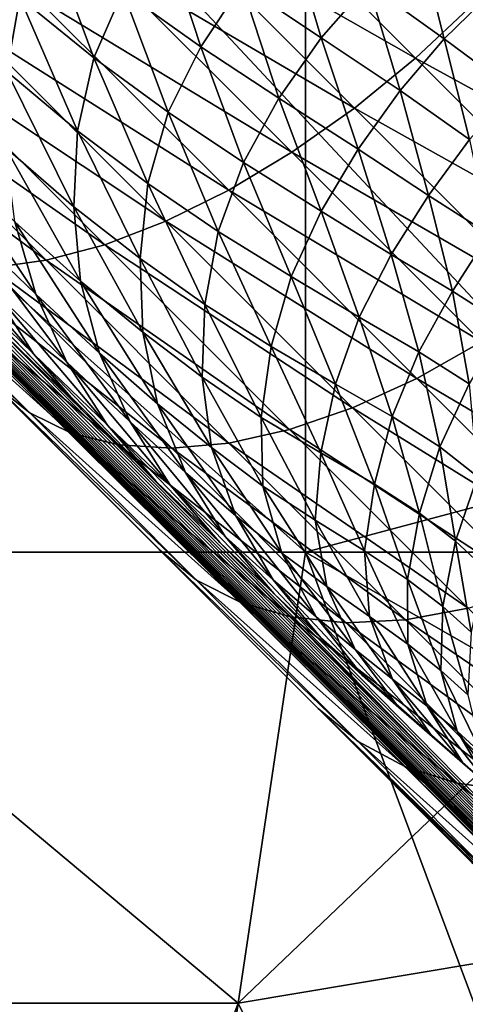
# Model space of a CAD drawing. Extents: x -0.3 to 0.3, y -0.266 to 0.266.
# Tile 237 of 430: x 0.133 to 0.142, y -0.195 to -0.176. Entities that reach past the tile are written whole.
import ezdxf

# ---------------------------------------------------------------- set-up
doc = ezdxf.new("R2010")
doc.units = 0

msp = doc.modelspace()

# ---------------------------------------------------------------- linework, layer by layer
for points in [[(0.13904, -0.189364, 0.684081), (0.110952, -0.161254, 0.7044), (0.061477, -0.111783, 0.659767)], [(0.175262, -0.224776, 0.584312), (0.13904, -0.189364, 0.684081), (0.061477, -0.111783, 0.659767)], [(0.175262, -0.224776, 0.584312), (0.061477, -0.111783, 0.659767), (0.073212, -0.1233, 0.639939)], [(0.175262, -0.224776, 0.584312), (0.073212, -0.1233, 0.639939), (0.0752, -0.125267, 0.637953)], [(0.175262, -0.224776, 0.584312), (0.0752, -0.125267, 0.637953), (0.077147, -0.127193, 0.635977)], [(0.175262, -0.224776, 0.584312), (0.077147, -0.127193, 0.635977), (0.079052, -0.129077, 0.634012)], [(0.175262, -0.224776, 0.584312), (0.079052, -0.129077, 0.634012), (0.080917, -0.130921, 0.63206)], [(0.175262, -0.224776, 0.584312), (0.080917, -0.130921, 0.63206), (0.082743, -0.132727, 0.630117)], [(0.175262, -0.224776, 0.584312), (0.082743, -0.132727, 0.630117), (0.08453, -0.134494, 0.628184)], [(0.175262, -0.224776, 0.584312), (0.08453, -0.134494, 0.628184), (0.086383, -0.136326, 0.626145)], [(0.175262, -0.224776, 0.584312), (0.086383, -0.136326, 0.626145), (0.095262, -0.145097, 0.615906)], [(0.175262, -0.224776, 0.584312), (0.095262, -0.145097, 0.615906), (0.101112, -0.15087, 0.608537)], [(0.175262, -0.224776, 0.584312), (0.101112, -0.15087, 0.608537), (0.106393, -0.156075, 0.601386)], [(0.106393, -0.156075, 0.601386), (0.111163, -0.160772, 0.594416), (0.175262, -0.224776, 0.584312)], [(0.111163, -0.160772, 0.594416), (0.115452, -0.16499, 0.587633), (0.175262, -0.224776, 0.584312)], [(0.13904, -0.189364, 0.684081), (0.12593, -0.176241, 0.696484), (0.110952, -0.161254, 0.7044)], [(0.126899, -0.186298, 0.774089), (0.133506, -0.172146, 0.77411), (0.121613, -0.161532, 0.77299)], [(0.126899, -0.175684, 0.711843), (0.138792, -0.163301, 0.711831), (0.138792, -0.186298, 0.711681)], [(0.145399, -0.184529, 0.711681), (0.138792, -0.163301, 0.711831), (0.150684, -0.16507, 0.711756)], [(0.145399, -0.184529, 0.711681), (0.138792, -0.186298, 0.711681), (0.138792, -0.163301, 0.711831)], [(0.115452, -0.16499, 0.587633), (0.119288, -0.168757, 0.58104), (0.175262, -0.224776, 0.584312)], [(0.119288, -0.168757, 0.58104), (0.122701, -0.172103, 0.574642), (0.175262, -0.224776, 0.584312)], [(0.14672, -0.186298, 0.775493), (0.150684, -0.170377, 0.775339), (0.141434, -0.172146, 0.774677)], [(0.122701, -0.172103, 0.574642), (0.125718, -0.175054, 0.568446), (0.175262, -0.224776, 0.584312)], [(0.14672, -0.186298, 0.775493), (0.133506, -0.172146, 0.77411), (0.126899, -0.186298, 0.774089)], [(0.128357, -0.172109, 0.707596), (0.132268, -0.17602, 0.704966), (0.133467, -0.175381, 0.705743)], [(0.133506, -0.172146, 0.77411), (0.14672, -0.186298, 0.775493), (0.141434, -0.172146, 0.774677)], [(0.135893, -0.173724, 0.706811), (0.14095, -0.176607, 0.704078), (0.137079, -0.172736, 0.707084)], [(0.137079, -0.172736, 0.707084), (0.14095, -0.176607, 0.704078), (0.142094, -0.175536, 0.704167)], [(0.134682, -0.174611, 0.706361), (0.139753, -0.177585, 0.703814), (0.135893, -0.173724, 0.706811)], [(0.135893, -0.173724, 0.706811), (0.139753, -0.177585, 0.703814), (0.14095, -0.176607, 0.704078)], [(0.132935, -0.176868, 0.537882), (0.131693, -0.174084, 0.542188), (0.13319, -0.175418, 0.537558)], [(0.134636, -0.176597, 0.533283), (0.13319, -0.175418, 0.537558), (0.133703, -0.174083, 0.537333)], [(0.134636, -0.176597, 0.533283), (0.133703, -0.174083, 0.537333), (0.135211, -0.17529, 0.533134)], [(0.136736, -0.176382, 0.529224), (0.135211, -0.17529, 0.533134), (0.135978, -0.174068, 0.533048)], [(0.136736, -0.176382, 0.529224), (0.135978, -0.174068, 0.533048), (0.137543, -0.175171, 0.52918)], [(0.1391, -0.176208, 0.525613), (0.137543, -0.175171, 0.52918), (0.138471, -0.174088, 0.529176)], [(0.1391, -0.176208, 0.525613), (0.138471, -0.174088, 0.529176), (0.140021, -0.175154, 0.525622)], [(0.141512, -0.17623, 0.52234), (0.140021, -0.175154, 0.525622), (0.140997, -0.174185, 0.52564)], [(0.141512, -0.17623, 0.52234), (0.140997, -0.174185, 0.52564), (0.142472, -0.175288, 0.52236)], [(0.133467, -0.175381, 0.705743), (0.138524, -0.178453, 0.703378), (0.134682, -0.174611, 0.706361)], [(0.134682, -0.174611, 0.706361), (0.138524, -0.178453, 0.703378), (0.139753, -0.177585, 0.703814)], [(0.125718, -0.175054, 0.568446), (0.128367, -0.177641, 0.562462), (0.175262, -0.224776, 0.584312)], [(0.13827, -0.177394, 0.52563), (0.136736, -0.176382, 0.529224), (0.137543, -0.175171, 0.52918)], [(0.13827, -0.177394, 0.52563), (0.137543, -0.175171, 0.52918), (0.1391, -0.176208, 0.525613)], [(0.140645, -0.177243, 0.522339), (0.1391, -0.176208, 0.525613), (0.140021, -0.175154, 0.525622)], [(0.140645, -0.177243, 0.522339), (0.140021, -0.175154, 0.525622), (0.141512, -0.17623, 0.52234)], [(0.136098, -0.177663, 0.529312), (0.134636, -0.176597, 0.533283), (0.135211, -0.17529, 0.533134)], [(0.136098, -0.177663, 0.529312), (0.135211, -0.17529, 0.533134), (0.136736, -0.176382, 0.529224)], [(0.142878, -0.177238, 0.519286), (0.141512, -0.17623, 0.52234), (0.142472, -0.175288, 0.52236)], [(0.132268, -0.17602, 0.704966), (0.137284, -0.179198, 0.702779), (0.133467, -0.175381, 0.705743)], [(0.134322, -0.178035, 0.53353), (0.132935, -0.176868, 0.537882), (0.13319, -0.175418, 0.537558)], [(0.134322, -0.178035, 0.53353), (0.13319, -0.175418, 0.537558), (0.134636, -0.176597, 0.533283)], [(0.133467, -0.175381, 0.705743), (0.137284, -0.179198, 0.702779), (0.138524, -0.178453, 0.703378)], [(0.14095, -0.176607, 0.704078), (0.145841, -0.179284, 0.700842), (0.142094, -0.175536, 0.704167)], [(0.126899, -0.186298, 0.711754), (0.126899, -0.175684, 0.711843), (0.138792, -0.186298, 0.711681)], [(0.131105, -0.176517, 0.704044), (0.136053, -0.179806, 0.702027), (0.132268, -0.17602, 0.704966)], [(0.132268, -0.17602, 0.704966), (0.136053, -0.179806, 0.702027), (0.137284, -0.179198, 0.702779)], [(0.13904, -0.189364, 0.684081), (0.132701, -0.183018, 0.690856), (0.12593, -0.176241, 0.696484)], [(0.139823, -0.178394, 0.522347), (0.13827, -0.177394, 0.52563), (0.1391, -0.176208, 0.525613)], [(0.139823, -0.178394, 0.522347), (0.1391, -0.176208, 0.525613), (0.140645, -0.177243, 0.522339)], [(0.142006, -0.178203, 0.519278), (0.140645, -0.177243, 0.522339), (0.141512, -0.17623, 0.52234)], [(0.142006, -0.178203, 0.519278), (0.141512, -0.17623, 0.52234), (0.142878, -0.177238, 0.519286)], [(0.129999, -0.176865, 0.702992), (0.134853, -0.180266, 0.701134), (0.131105, -0.176517, 0.704044)], [(0.131105, -0.176517, 0.704044), (0.134853, -0.180266, 0.701134), (0.136053, -0.179806, 0.702027)], [(0.137577, -0.178652, 0.525673), (0.136098, -0.177663, 0.529312), (0.136736, -0.176382, 0.529224)], [(0.137577, -0.178652, 0.525673), (0.136736, -0.176382, 0.529224), (0.13827, -0.177394, 0.52563)], [(0.135699, -0.179066, 0.529481), (0.134322, -0.178035, 0.53353), (0.134636, -0.176597, 0.533283)], [(0.135699, -0.179066, 0.529481), (0.134636, -0.176597, 0.533283), (0.136098, -0.177663, 0.529312)], [(0.139753, -0.177585, 0.703814), (0.144694, -0.180351, 0.700756), (0.14095, -0.176607, 0.704078)], [(0.14095, -0.176607, 0.704078), (0.144694, -0.180351, 0.700756), (0.145841, -0.179284, 0.700842)], [(0.128969, -0.177057, 0.70183), (0.133705, -0.180572, 0.700115), (0.129999, -0.176865, 0.702992)], [(0.129999, -0.176865, 0.702992), (0.133705, -0.180572, 0.700115), (0.134853, -0.180266, 0.701134)], [(0.134247, -0.179522, 0.533856), (0.132905, -0.178356, 0.538275), (0.132935, -0.176868, 0.537882)], [(0.134247, -0.179522, 0.533856), (0.132935, -0.176868, 0.537882), (0.134322, -0.178035, 0.53353)], [(0.128969, -0.177057, 0.70183), (0.132627, -0.180717, 0.698989), (0.133705, -0.180572, 0.700115)], [(0.1412, -0.179302, 0.519286), (0.139823, -0.178394, 0.522347), (0.140645, -0.177243, 0.522339)], [(0.1412, -0.179302, 0.519286), (0.140645, -0.177243, 0.522339), (0.142006, -0.178203, 0.519278)], [(0.139097, -0.179605, 0.522362), (0.137577, -0.178652, 0.525673), (0.13827, -0.177394, 0.52563)], [(0.139097, -0.179605, 0.522362), (0.13827, -0.177394, 0.52563), (0.139823, -0.178394, 0.522347)], [(0.128367, -0.177641, 0.562462), (0.130677, -0.179891, 0.556698), (0.175262, -0.224776, 0.584312)], [(0.137076, -0.180006, 0.525768), (0.135699, -0.179066, 0.529481), (0.136098, -0.177663, 0.529312)], [(0.137076, -0.180006, 0.525768), (0.136098, -0.177663, 0.529312), (0.137577, -0.178652, 0.525673)], [(0.138524, -0.178453, 0.703378), (0.143487, -0.181318, 0.700501), (0.139753, -0.177585, 0.703814)], [(0.139753, -0.177585, 0.703814), (0.143487, -0.181318, 0.700501), (0.144694, -0.180351, 0.700756)], [(0.135547, -0.180538, 0.529738), (0.134247, -0.179522, 0.533856), (0.134322, -0.178035, 0.53353)], [(0.135547, -0.180538, 0.529738), (0.134322, -0.178035, 0.53353), (0.135699, -0.179066, 0.529481)], [(0.142392, -0.180059, 0.516447), (0.1412, -0.179302, 0.519286), (0.142006, -0.178203, 0.519278)], [(0.134379, -0.180979, 0.534228), (0.13309, -0.179818, 0.538721), (0.132905, -0.178356, 0.538275)], [(0.134379, -0.180979, 0.534228), (0.132905, -0.178356, 0.538275), (0.134247, -0.179522, 0.533856)], [(0.137284, -0.179198, 0.702779), (0.14224, -0.18217, 0.700082), (0.138524, -0.178453, 0.703378)], [(0.138524, -0.178453, 0.703378), (0.14224, -0.18217, 0.700082), (0.143487, -0.181318, 0.700501)], [(0.140469, -0.180458, 0.519292), (0.139097, -0.179605, 0.522362), (0.139823, -0.178394, 0.522347)], [(0.140469, -0.180458, 0.519292), (0.139823, -0.178394, 0.522347), (0.1412, -0.179302, 0.519286)], [(0.1335, -0.181233, 0.539218), (0.132071, -0.179863, 0.544073), (0.131657, -0.178458, 0.543519)], [(0.1335, -0.181233, 0.539218), (0.131657, -0.178458, 0.543519), (0.13309, -0.179818, 0.538721)], [(0.138506, -0.180892, 0.5224), (0.137076, -0.180006, 0.525768), (0.137577, -0.178652, 0.525673)], [(0.138506, -0.180892, 0.5224), (0.137577, -0.178652, 0.525673), (0.139097, -0.179605, 0.522362)], [(0.136816, -0.181437, 0.525946), (0.135547, -0.180538, 0.529738), (0.135699, -0.179066, 0.529481)], [(0.136816, -0.181437, 0.525946), (0.135699, -0.179066, 0.529481), (0.137076, -0.180006, 0.525768)], [(0.136053, -0.179806, 0.702027), (0.140975, -0.18289, 0.699504), (0.137284, -0.179198, 0.702779)], [(0.137284, -0.179198, 0.702779), (0.140975, -0.18289, 0.699504), (0.14224, -0.18217, 0.700082)], [(0.141674, -0.181175, 0.516466), (0.140469, -0.180458, 0.519292), (0.1412, -0.179302, 0.519286)], [(0.141674, -0.181175, 0.516466), (0.1412, -0.179302, 0.519286), (0.142392, -0.180059, 0.516447)], [(0.133454, -0.182404, 0.545268), (0.131755, -0.180759, 0.550492), (0.130994, -0.179559, 0.549827)], [(0.133454, -0.182404, 0.545268), (0.130994, -0.179559, 0.549827), (0.132675, -0.181186, 0.54466)], [(0.135597, -0.181983, 0.530036), (0.134379, -0.180979, 0.534228), (0.134247, -0.179522, 0.533856)], [(0.135597, -0.181983, 0.530036), (0.134247, -0.179522, 0.533856), (0.135547, -0.180538, 0.529738)], [(0.139841, -0.181688, 0.51931), (0.138506, -0.180892, 0.5224), (0.139097, -0.179605, 0.522362)], [(0.139841, -0.181688, 0.51931), (0.139097, -0.179605, 0.522362), (0.140469, -0.180458, 0.519292)], [(0.129372, -0.179686, 0.693811), (0.132701, -0.183018, 0.690856), (0.133382, -0.183566, 0.692159)], [(0.129372, -0.179686, 0.693811), (0.133382, -0.183566, 0.692159), (0.129998, -0.180179, 0.695163)], [(0.134853, -0.180266, 0.701134), (0.139714, -0.183468, 0.698778), (0.136053, -0.179806, 0.702027)], [(0.136053, -0.179806, 0.702027), (0.139714, -0.183468, 0.698778), (0.140975, -0.18289, 0.699504)], [(0.130677, -0.179891, 0.556698), (0.132676, -0.181832, 0.551169), (0.175262, -0.224776, 0.584312)], [(0.134113, -0.182571, 0.539751), (0.132675, -0.181186, 0.54466), (0.132071, -0.179863, 0.544073)], [(0.134113, -0.182571, 0.539751), (0.132071, -0.179863, 0.544073), (0.1335, -0.181233, 0.539218)], [(0.134749, -0.182394, 0.534653), (0.1335, -0.181233, 0.539218), (0.13309, -0.179818, 0.538721)], [(0.134749, -0.182394, 0.534653), (0.13309, -0.179818, 0.538721), (0.134379, -0.180979, 0.534228)], [(0.129998, -0.180179, 0.695163), (0.133382, -0.183566, 0.692159), (0.134195, -0.183959, 0.69344)], [(0.129998, -0.180179, 0.695163), (0.134195, -0.183959, 0.69344), (0.130758, -0.180519, 0.696491)], [(0.138117, -0.182263, 0.522502), (0.136816, -0.181437, 0.525946), (0.137076, -0.180006, 0.525768)], [(0.138117, -0.182263, 0.522502), (0.137076, -0.180006, 0.525768), (0.138506, -0.180892, 0.5224)], [(0.142685, -0.181822, 0.513842), (0.141674, -0.181175, 0.516466), (0.142392, -0.180059, 0.516447)], [(0.133705, -0.180572, 0.700115), (0.138478, -0.183892, 0.697917), (0.134853, -0.180266, 0.701134)], [(0.134853, -0.180266, 0.701134), (0.138478, -0.183892, 0.697917), (0.139714, -0.183468, 0.698778)], [(0.130758, -0.180519, 0.696491), (0.134195, -0.183959, 0.69344), (0.135129, -0.18419, 0.694677)], [(0.130758, -0.180519, 0.696491), (0.135129, -0.18419, 0.694677), (0.131639, -0.180699, 0.697774)], [(0.132627, -0.180717, 0.698989), (0.137289, -0.184157, 0.696935), (0.133705, -0.180572, 0.700115)], [(0.133705, -0.180572, 0.700115), (0.137289, -0.184157, 0.696935), (0.138478, -0.183892, 0.697917)], [(0.136765, -0.182862, 0.526172), (0.135597, -0.181983, 0.530036), (0.135547, -0.180538, 0.529738)], [(0.136765, -0.182862, 0.526172), (0.135547, -0.180538, 0.529738), (0.136816, -0.181437, 0.525946)], [(0.141013, -0.182364, 0.51648), (0.139841, -0.181688, 0.51931), (0.140469, -0.180458, 0.519292)], [(0.141013, -0.182364, 0.51648), (0.140469, -0.180458, 0.519292), (0.141674, -0.181175, 0.516466)], [(0.131639, -0.180699, 0.697774), (0.135129, -0.18419, 0.694677), (0.136166, -0.184257, 0.695849)], [(0.131639, -0.180699, 0.697774), (0.136166, -0.184257, 0.695849), (0.132627, -0.180717, 0.698989)], [(0.134395, -0.183495, 0.545887), (0.132676, -0.181832, 0.551169), (0.131755, -0.180759, 0.550492)], [(0.134395, -0.183495, 0.545887), (0.131755, -0.180759, 0.550492), (0.133454, -0.182404, 0.545268)], [(0.132627, -0.180717, 0.698989), (0.136166, -0.184257, 0.695849), (0.137289, -0.184157, 0.696935)], [(0.139377, -0.183, 0.519376), (0.138117, -0.182263, 0.522502), (0.138506, -0.180892, 0.5224)], [(0.139377, -0.183, 0.519376), (0.138506, -0.180892, 0.5224), (0.139841, -0.181688, 0.51931)], [(0.135887, -0.183387, 0.530387), (0.134749, -0.182394, 0.534653), (0.134379, -0.180979, 0.534228)], [(0.135887, -0.183387, 0.530387), (0.134379, -0.180979, 0.534228), (0.135597, -0.181983, 0.530036)], [(0.134906, -0.183804, 0.540305), (0.133454, -0.182404, 0.545268), (0.132675, -0.181186, 0.54466)], [(0.134906, -0.183804, 0.540305), (0.132675, -0.181186, 0.54466), (0.134113, -0.182571, 0.539751)], [(0.13535, -0.183741, 0.535127), (0.134113, -0.182571, 0.539751), (0.1335, -0.181233, 0.539218)], [(0.13535, -0.183741, 0.535127), (0.1335, -0.181233, 0.539218), (0.134749, -0.182394, 0.534653)], [(0.141999, -0.182994, 0.513886), (0.141013, -0.182364, 0.51648), (0.141674, -0.181175, 0.516466)], [(0.141999, -0.182994, 0.513886), (0.141674, -0.181175, 0.516466), (0.142685, -0.181822, 0.513842)], [(0.137924, -0.183653, 0.522653), (0.136765, -0.182862, 0.526172), (0.136816, -0.181437, 0.525946)], [(0.137924, -0.183653, 0.522653), (0.136816, -0.181437, 0.525946), (0.138117, -0.182263, 0.522502)], [(0.140493, -0.183633, 0.516532), (0.139377, -0.183, 0.519376), (0.139841, -0.181688, 0.51931)], [(0.140493, -0.183633, 0.516532), (0.139841, -0.181688, 0.51931), (0.141013, -0.182364, 0.51648)], [(0.132676, -0.181832, 0.551169), (0.134395, -0.183495, 0.545887), (0.175262, -0.224776, 0.584312)], [(0.136948, -0.184244, 0.526445), (0.135887, -0.183387, 0.530387), (0.135597, -0.181983, 0.530036)], [(0.136948, -0.184244, 0.526445), (0.135597, -0.181983, 0.530036), (0.136765, -0.182862, 0.526172)], [(0.139092, -0.184351, 0.519485), (0.137924, -0.183653, 0.522653), (0.138117, -0.182263, 0.522502)], [(0.139092, -0.184351, 0.519485), (0.138117, -0.182263, 0.522502), (0.139377, -0.183, 0.519376)], [(0.140975, -0.18289, 0.699504), (0.145831, -0.18576, 0.69647), (0.14224, -0.18217, 0.700082)], [(0.135862, -0.18491, 0.540869), (0.134395, -0.183495, 0.545887), (0.133454, -0.182404, 0.545268)], [(0.135862, -0.18491, 0.540869), (0.133454, -0.182404, 0.545268), (0.134906, -0.183804, 0.540305)], [(0.136438, -0.184734, 0.530796), (0.13535, -0.183741, 0.535127), (0.134749, -0.182394, 0.534653)], [(0.136438, -0.184734, 0.530796), (0.134749, -0.182394, 0.534653), (0.135887, -0.183387, 0.530387)], [(0.141426, -0.184232, 0.513957), (0.140493, -0.183633, 0.516532), (0.141013, -0.182364, 0.51648)], [(0.141426, -0.184232, 0.513957), (0.141013, -0.182364, 0.51648), (0.141999, -0.182994, 0.513886)], [(0.136144, -0.184987, 0.535626), (0.134906, -0.183804, 0.540305), (0.134113, -0.182571, 0.539751)], [(0.136144, -0.184987, 0.535626), (0.134113, -0.182571, 0.539751), (0.13535, -0.183741, 0.535127)], [(0.137956, -0.184999, 0.522844), (0.136948, -0.184244, 0.526445), (0.136765, -0.182862, 0.526172)], [(0.137956, -0.184999, 0.522844), (0.136765, -0.182862, 0.526172), (0.137924, -0.183653, 0.522653)], [(0.139714, -0.183468, 0.698778), (0.144543, -0.186458, 0.695916), (0.140975, -0.18289, 0.699504)], [(0.140975, -0.18289, 0.699504), (0.144543, -0.186458, 0.695916), (0.145831, -0.18576, 0.69647)], [(0.132701, -0.183018, 0.690856), (0.135923, -0.186244, 0.687614), (0.136655, -0.186843, 0.688865)], [(0.132701, -0.183018, 0.690856), (0.136655, -0.186843, 0.688865), (0.133382, -0.183566, 0.692159)], [(0.13904, -0.189364, 0.684081), (0.135923, -0.186244, 0.687614), (0.132701, -0.183018, 0.690856)], [(0.140144, -0.184961, 0.516631), (0.139092, -0.184351, 0.519485), (0.139377, -0.183, 0.519376)], [(0.140144, -0.184961, 0.516631), (0.139377, -0.183, 0.519376), (0.140493, -0.183633, 0.516532)], [(0.142165, -0.18481, 0.511687), (0.141426, -0.184232, 0.513957), (0.141999, -0.182994, 0.513886)], [(0.137425, -0.185581, 0.526789), (0.136438, -0.184734, 0.530796), (0.135887, -0.183387, 0.530387)], [(0.137425, -0.185581, 0.526789), (0.135887, -0.183387, 0.530387), (0.136948, -0.184244, 0.526445)], [(0.138478, -0.183892, 0.697917), (0.143253, -0.187007, 0.695219), (0.139714, -0.183468, 0.698778)], [(0.139714, -0.183468, 0.698778), (0.143253, -0.187007, 0.695219), (0.144543, -0.186458, 0.695916)], [(0.133382, -0.183566, 0.692159), (0.136655, -0.186843, 0.688865), (0.13752, -0.187286, 0.690095)], [(0.133382, -0.183566, 0.692159), (0.13752, -0.187286, 0.690095), (0.134195, -0.183959, 0.69344)], [(0.134395, -0.183495, 0.545887), (0.135862, -0.18491, 0.540869), (0.175262, -0.224776, 0.584312)], [(0.138978, -0.185669, 0.519616), (0.137956, -0.184999, 0.522844), (0.137924, -0.183653, 0.522653)], [(0.138978, -0.185669, 0.519616), (0.137924, -0.183653, 0.522653), (0.139092, -0.184351, 0.519485)], [(0.141026, -0.185532, 0.514078), (0.140144, -0.184961, 0.516631), (0.140493, -0.183633, 0.516532)], [(0.141026, -0.185532, 0.514078), (0.140493, -0.183633, 0.516532), (0.141426, -0.184232, 0.513957)], [(0.137108, -0.186106, 0.536139), (0.135862, -0.18491, 0.540869), (0.134906, -0.183804, 0.540305)], [(0.137108, -0.186106, 0.536139), (0.134906, -0.183804, 0.540305), (0.136144, -0.184987, 0.535626)], [(0.137212, -0.185988, 0.531242), (0.136144, -0.184987, 0.535626), (0.13535, -0.183741, 0.535127)], [(0.137212, -0.185988, 0.531242), (0.13535, -0.183741, 0.535127), (0.136438, -0.184734, 0.530796)], [(0.134195, -0.183959, 0.69344), (0.13752, -0.187286, 0.690095), (0.138503, -0.187567, 0.691282)], [(0.134195, -0.183959, 0.69344), (0.138503, -0.187567, 0.691282), (0.135129, -0.18419, 0.694677)], [(0.137289, -0.184157, 0.696935), (0.141982, -0.187397, 0.694392), (0.138478, -0.183892, 0.697917)], [(0.138478, -0.183892, 0.697917), (0.141982, -0.187397, 0.694392), (0.143253, -0.187007, 0.695219)], [(0.135129, -0.18419, 0.694677), (0.138503, -0.187567, 0.691282), (0.139587, -0.18768, 0.692407)], [(0.135129, -0.18419, 0.694677), (0.139587, -0.18768, 0.692407), (0.136166, -0.184257, 0.695849)], [(0.136166, -0.184257, 0.695849), (0.140753, -0.187623, 0.693449), (0.137289, -0.184157, 0.696935)], [(0.138323, -0.186317, 0.523123), (0.137425, -0.185581, 0.526789), (0.136948, -0.184244, 0.526445)], [(0.138323, -0.186317, 0.523123), (0.136948, -0.184244, 0.526445), (0.137956, -0.184999, 0.522844)], [(0.137289, -0.184157, 0.696935), (0.140753, -0.187623, 0.693449), (0.141982, -0.187397, 0.694392)], [(0.141733, -0.186078, 0.51186), (0.141026, -0.185532, 0.514078), (0.141426, -0.184232, 0.513957)], [(0.141733, -0.186078, 0.51186), (0.141426, -0.184232, 0.513957), (0.142165, -0.18481, 0.511687)], [(0.136166, -0.184257, 0.695849), (0.139587, -0.18768, 0.692407), (0.140753, -0.187623, 0.693449)], [(0.139947, -0.186271, 0.516746), (0.138978, -0.185669, 0.519616), (0.139092, -0.184351, 0.519485)], [(0.139947, -0.186271, 0.516746), (0.139092, -0.184351, 0.519485), (0.140144, -0.184961, 0.516631)], [(0.138792, -0.186298, 0.711681), (0.145399, -0.184529, 0.711681), (0.148041, -0.191605, 0.711628)], [(0.138158, -0.186837, 0.527185), (0.137212, -0.185988, 0.531242), (0.136438, -0.184734, 0.530796)], [(0.138158, -0.186837, 0.527185), (0.136438, -0.184734, 0.530796), (0.137425, -0.185581, 0.526789)], [(0.142301, -0.186609, 0.510003), (0.141733, -0.186078, 0.51186), (0.142165, -0.18481, 0.511687)], [(0.135862, -0.18491, 0.540869), (0.137108, -0.186106, 0.536139), (0.175262, -0.224776, 0.584312)], [(0.138173, -0.187117, 0.531708), (0.137108, -0.186106, 0.536139), (0.136144, -0.184987, 0.535626)], [(0.138173, -0.187117, 0.531708), (0.136144, -0.184987, 0.535626), (0.137212, -0.185988, 0.531242)], [(0.139206, -0.186968, 0.519836), (0.138323, -0.186317, 0.523123), (0.137956, -0.184999, 0.522844)], [(0.139206, -0.186968, 0.519836), (0.137956, -0.184999, 0.522844), (0.138978, -0.185669, 0.519616)], [(0.14079, -0.18683, 0.514228), (0.139947, -0.186271, 0.516746), (0.140144, -0.184961, 0.516631)], [(0.14079, -0.18683, 0.514228), (0.140144, -0.184961, 0.516631), (0.141026, -0.185532, 0.514078)], [(0.138997, -0.187567, 0.523474), (0.138158, -0.186837, 0.527185), (0.137425, -0.185581, 0.526789)], [(0.138997, -0.187567, 0.523474), (0.137425, -0.185581, 0.526789), (0.138323, -0.186317, 0.523123)], [(0.141482, -0.187363, 0.512081), (0.14079, -0.18683, 0.514228), (0.141026, -0.185532, 0.514078)], [(0.141482, -0.187363, 0.512081), (0.141026, -0.185532, 0.514078), (0.141733, -0.186078, 0.51186)], [(0.140046, -0.187558, 0.516935), (0.139206, -0.186968, 0.519836), (0.138978, -0.185669, 0.519616)], [(0.140046, -0.187558, 0.516935), (0.138978, -0.185669, 0.519616), (0.139947, -0.186271, 0.516746)], [(0.139094, -0.187974, 0.527606), (0.138173, -0.187117, 0.531708), (0.137212, -0.185988, 0.531242)], [(0.139094, -0.187974, 0.527606), (0.137212, -0.185988, 0.531242), (0.138158, -0.186837, 0.527185)], [(0.137108, -0.186106, 0.536139), (0.138173, -0.187117, 0.531708), (0.175262, -0.224776, 0.584312)], [(0.142039, -0.187868, 0.510336), (0.141482, -0.187363, 0.512081), (0.141733, -0.186078, 0.51186)], [(0.142039, -0.187868, 0.510336), (0.141733, -0.186078, 0.51186), (0.142301, -0.186609, 0.510003)], [(0.120292, -0.202219, 0.711621), (0.126899, -0.186298, 0.711754), (0.136149, -0.203988, 0.71154)], [(0.13747, -0.195143, 0.77508), (0.14672, -0.186298, 0.775493), (0.126899, -0.186298, 0.774089)], [(0.136149, -0.203988, 0.71154), (0.126899, -0.186298, 0.711754), (0.138792, -0.186298, 0.711681)], [(0.13747, -0.195143, 0.77508), (0.126899, -0.186298, 0.774089), (0.129542, -0.195143, 0.774492)], [(0.135923, -0.186244, 0.687614), (0.13904, -0.189364, 0.684081), (0.139821, -0.190012, 0.685276)], [(0.135923, -0.186244, 0.687614), (0.139821, -0.190012, 0.685276), (0.136655, -0.186843, 0.688865)], [(0.14672, -0.207526, 0.711514), (0.136149, -0.203988, 0.71154), (0.138792, -0.186298, 0.711681)], [(0.148041, -0.193374, 0.775729), (0.14672, -0.186298, 0.775493), (0.13747, -0.195143, 0.77508)], [(0.139763, -0.188207, 0.520137), (0.138997, -0.187567, 0.523474), (0.138323, -0.186317, 0.523123)], [(0.139763, -0.188207, 0.520137), (0.138323, -0.186317, 0.523123), (0.139206, -0.186968, 0.519836)], [(0.14672, -0.207526, 0.711514), (0.138792, -0.186298, 0.711681), (0.148041, -0.191605, 0.711628)], [(0.140797, -0.188103, 0.51443), (0.140046, -0.187558, 0.516935), (0.139947, -0.186271, 0.516746)], [(0.140797, -0.188103, 0.51443), (0.139947, -0.186271, 0.516746), (0.14079, -0.18683, 0.514228)], [(0.136655, -0.186843, 0.688865), (0.139821, -0.190012, 0.685276), (0.140735, -0.190503, 0.686452)], [(0.136655, -0.186843, 0.688865), (0.140735, -0.190503, 0.686452), (0.13752, -0.187286, 0.690095)], [(0.139901, -0.188706, 0.523862), (0.139094, -0.187974, 0.527606), (0.138158, -0.186837, 0.527185)], [(0.139901, -0.188706, 0.523862), (0.138158, -0.186837, 0.527185), (0.138997, -0.187567, 0.523474)], [(0.141444, -0.188615, 0.512346), (0.140797, -0.188103, 0.51443), (0.14079, -0.18683, 0.514228)], [(0.141444, -0.188615, 0.512346), (0.14079, -0.18683, 0.514228), (0.141482, -0.187363, 0.512081)], [(0.138173, -0.187117, 0.531708), (0.139094, -0.187974, 0.527606), (0.175262, -0.224776, 0.584312)], [(0.140499, -0.188785, 0.517213), (0.139763, -0.188207, 0.520137), (0.139206, -0.186968, 0.519836)], [(0.140499, -0.188785, 0.517213), (0.139206, -0.186968, 0.519836), (0.140046, -0.187558, 0.516935)], [(0.13752, -0.187286, 0.690095), (0.140735, -0.190503, 0.686452), (0.141764, -0.19083, 0.687586)], [(0.13752, -0.187286, 0.690095), (0.141764, -0.19083, 0.687586), (0.138503, -0.187567, 0.691282)], [(0.140753, -0.187623, 0.693449), (0.145366, -0.190782, 0.690558), (0.141982, -0.187397, 0.694392)], [(0.141972, -0.189093, 0.510712), (0.141444, -0.188615, 0.512346), (0.141482, -0.187363, 0.512081)], [(0.141972, -0.189093, 0.510712), (0.141482, -0.187363, 0.512081), (0.142039, -0.187868, 0.510336)], [(0.138503, -0.187567, 0.691282), (0.141764, -0.19083, 0.687586), (0.142892, -0.190987, 0.688661)], [(0.138503, -0.187567, 0.691282), (0.142892, -0.190987, 0.688661), (0.139587, -0.18768, 0.692407)], [(0.140618, -0.189344, 0.520503), (0.139901, -0.188706, 0.523862), (0.138997, -0.187567, 0.523474)], [(0.140618, -0.189344, 0.520503), (0.138997, -0.187567, 0.523474), (0.139763, -0.188207, 0.520137)], [(0.139587, -0.18768, 0.692407), (0.1441, -0.190971, 0.689658), (0.140753, -0.187623, 0.693449)], [(0.139587, -0.18768, 0.692407), (0.142892, -0.190987, 0.688661), (0.1441, -0.190971, 0.689658)], [(0.141174, -0.189316, 0.514731), (0.140499, -0.188785, 0.517213), (0.140046, -0.187558, 0.516935)], [(0.141174, -0.189316, 0.514731), (0.140046, -0.187558, 0.516935), (0.140797, -0.188103, 0.51443)], [(0.140753, -0.187623, 0.693449), (0.1441, -0.190971, 0.689658), (0.145366, -0.190782, 0.690558)], [(0.139094, -0.187974, 0.527606), (0.139901, -0.188706, 0.523862), (0.142411, -0.190902, 0.513147)], [(0.139094, -0.187974, 0.527606), (0.142411, -0.190902, 0.513147), (0.175262, -0.224776, 0.584312)], [(0.141766, -0.189809, 0.512709), (0.141174, -0.189316, 0.514731), (0.140797, -0.188103, 0.51443)], [(0.141766, -0.189809, 0.512709), (0.140797, -0.188103, 0.51443), (0.141444, -0.188615, 0.512346)], [(0.141275, -0.189913, 0.517568), (0.140618, -0.189344, 0.520503), (0.139763, -0.188207, 0.520137)], [(0.141275, -0.189913, 0.517568), (0.139763, -0.188207, 0.520137), (0.140499, -0.188785, 0.517213)], [(0.142253, -0.190256, 0.511185), (0.141766, -0.189809, 0.512709), (0.141444, -0.188615, 0.512346)], [(0.142253, -0.190256, 0.511185), (0.141444, -0.188615, 0.512346), (0.141972, -0.189093, 0.510712)], [(0.139901, -0.188706, 0.523862), (0.140618, -0.189344, 0.520503), (0.141275, -0.189913, 0.517568)], [(0.139901, -0.188706, 0.523862), (0.141275, -0.189913, 0.517568), (0.142411, -0.190902, 0.513147)], [(0.141876, -0.19043, 0.515106), (0.141275, -0.189913, 0.517568), (0.140499, -0.188785, 0.517213)], [(0.141876, -0.19043, 0.515106), (0.140499, -0.188785, 0.517213), (0.141174, -0.189316, 0.514731)], [(0.13904, -0.189364, 0.684081), (0.142054, -0.192382, 0.680251), (0.142881, -0.193076, 0.681388)], [(0.13904, -0.189364, 0.684081), (0.142881, -0.193076, 0.681388), (0.139821, -0.190012, 0.685276)], [(0.144968, -0.195301, 0.676117), (0.142054, -0.192382, 0.680251), (0.13904, -0.189364, 0.684081)], [(0.150497, -0.200838, 0.666921), (0.144968, -0.195301, 0.676117), (0.13904, -0.189364, 0.684081)], [(0.160443, -0.210599, 0.644683), (0.150497, -0.200838, 0.666921), (0.13904, -0.189364, 0.684081)], [(0.175262, -0.224776, 0.584312), (0.160443, -0.210599, 0.644683), (0.13904, -0.189364, 0.684081)], [(0.142411, -0.190902, 0.513147), (0.141876, -0.19043, 0.515106), (0.141174, -0.189316, 0.514731)], [(0.142411, -0.190902, 0.513147), (0.141174, -0.189316, 0.514731), (0.141766, -0.189809, 0.512709)], [(0.142856, -0.191315, 0.511736), (0.142411, -0.190902, 0.513147), (0.141766, -0.189809, 0.512709)], [(0.142856, -0.191315, 0.511736), (0.141766, -0.189809, 0.512709), (0.142253, -0.190256, 0.511185)], [(0.139821, -0.190012, 0.685276), (0.142881, -0.193076, 0.681388), (0.14384, -0.193612, 0.682507)], [(0.139821, -0.190012, 0.685276), (0.14384, -0.193612, 0.682507), (0.140735, -0.190503, 0.686452)], [(0.141275, -0.189913, 0.517568), (0.141876, -0.19043, 0.515106), (0.142411, -0.190902, 0.513147)], [(0.140735, -0.190503, 0.686452), (0.14384, -0.193612, 0.682507), (0.144913, -0.193982, 0.683586)], [(0.140735, -0.190503, 0.686452), (0.144913, -0.193982, 0.683586), (0.141764, -0.19083, 0.687586)], [(0.141764, -0.19083, 0.687586), (0.144913, -0.193982, 0.683586), (0.146083, -0.19418, 0.684609)], [(0.141764, -0.19083, 0.687586), (0.146083, -0.19418, 0.684609), (0.142892, -0.190987, 0.688661)], [(0.140113, -0.20045, 0.775316), (0.148041, -0.193374, 0.775729), (0.13747, -0.195143, 0.77508)], [(0.144077, -0.205757, 0.775452), (0.148041, -0.193374, 0.775729), (0.140113, -0.20045, 0.775316)], [(0.125577, -0.20045, 0.77429), (0.136149, -0.198681, 0.775041), (0.129542, -0.195143, 0.774492)], [(0.136149, -0.198681, 0.775041), (0.13747, -0.195143, 0.77508), (0.129542, -0.195143, 0.774492)], [(0.136149, -0.198681, 0.775041), (0.140113, -0.20045, 0.775316), (0.13747, -0.195143, 0.77508)]]:
    msp.add_3dface(points)

doc.saveas('drawing.dxf')
